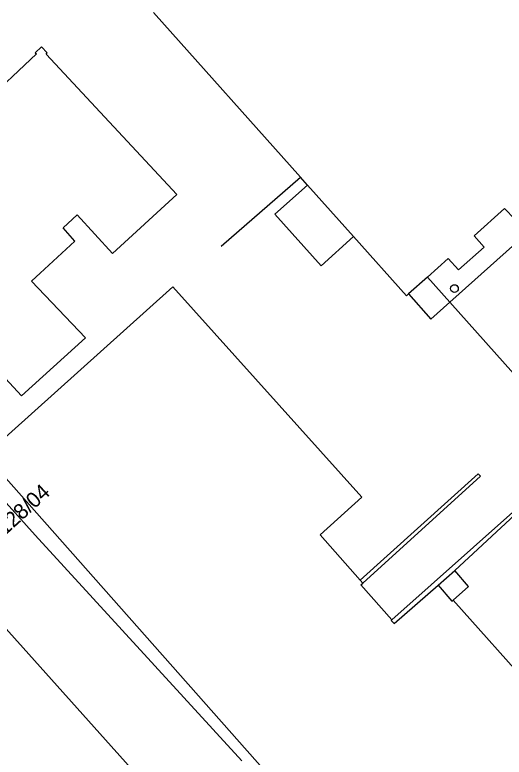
# Model space of a CAD drawing. Extents: x 132998 to 136004, y 396998 to 398512.
# Drawn here: x 134965.24 to 134997.24, y 397236.4 to 397284.94 of the extents above; entities that cross this region are included whole.
import ezdxf

# ---------------------------------------------------------------- set-up
doc = ezdxf.new("R2010")
doc.units = 0
for name, color, linetype in [('gg-afsc-hekwerk', 7, 'Continuous'), ('gg-afsc-muur', 7, 'Continuous'), ('gg-anno-huisnummerreeks BGT', 7, 'Continuous'), ('gg-bbg-gedigitaliseerde bebouwing', 7, 'Continuous'), ('gg-bbg-gedigitaliseerde bijgebouw', 7, 'Continuous'), ('gg-bbg-hoofdgebouw', 7, 'Continuous'), ('gg-bbg-onder overbouw', 7, 'Continuous'), ('gg-bbg-pand overbouw', 7, 'Continuous'), ('gg-bbg-pilaar onder overbouw', 7, 'Continuous'), ('gg-bbg-tussenscheiding', 7, 'Continuous'), ('gg-knt-verharding', 7, 'Continuous')]:
    doc.layers.add(name, color=color, linetype=linetype)

msp = doc.modelspace()

# ---------------------------------------------------------------- linework, layer by layer
at = {"layer": 'gg-afsc-hekwerk'}
for p, q in [((134978.73, 397269.807), (134983.923, 397274.324)), ((134993.676, 397266.144), (135000, 397271.801))]:
    msp.add_line(p, q, dxfattribs=at)
msp.add_lwpolyline([(134990.994, 397266.686), (134992.444, 397265.042), (134993.676, 397266.144)], dxfattribs=at)
at = {"layer": 'gg-afsc-muur'}
msp.add_line((134992.926, 397247.645), (134994.007, 397248.601), dxfattribs=at)
for points in [[(134988.008, 397247.778), (134995.689, 397254.775), (134995.53, 397254.925), (134987.827, 397247.984)], [(134994.007, 397248.601), (134997.93, 397252.252), (134997.797, 397252.429), (134989.895, 397245.386)]]:
    msp.add_lwpolyline(points, dxfattribs=at)
at = {"layer": 'gg-bbg-gedigitaliseerde bebouwing'}
msp.add_line((134965.677, 397260.037), (134951.537, 397275.147), dxfattribs=at)
at = {"layer": 'gg-bbg-gedigitaliseerde bijgebouw'}
for p, q in [((134962.533, 397255.406), (134966.568, 397250.906)), ((134966.568, 397250.906), (134980.091, 397236.171)), ((134973.505, 397234.947), (134964.079, 397245.436))]:
    msp.add_line(p, q, dxfattribs=at)
msp.add_lwpolyline([(134984.382, 397273.81), (134982.251, 397271.898), (134985.271, 397268.534), (134987.394, 397270.44)], dxfattribs=at)
at = {"layer": 'gg-bbg-hoofdgebouw'}
for p, q in [((134983.923, 397274.324), (134974.302, 397285.087)), ((134984.382, 397273.81), (134983.923, 397274.324)), ((134992.215, 397267.781), (134990.994, 397266.686)), ((134987.827, 397247.984), (134988.008, 397247.778)), ((134987.87, 397247.665), (134988.008, 397247.778)), ((134989.895, 397245.386), (134987.87, 397247.665))]:
    msp.add_line(p, q, dxfattribs=at)
for points in [[(134965.677, 397260.037), (134969.856, 397263.825), (134966.34, 397267.531), (134969.166, 397270.141), (134968.404, 397271.019), (134969.311, 397271.85), (134971.621, 397269.328), (134975.843, 397273.195), (134967.279, 397282.363), (134967.366, 397282.445), (134966.991, 397282.847), (134966.574, 397282.458), (134966.65, 397282.377), (134963.12, 397279.08)], [(134990.994, 397266.686), (134990.858, 397266.564), (134987.394, 397270.44)], [(134992.009, 397223.739), (134963.306, 397256.139), (134975.581, 397267.15), (134987.932, 397253.405), (134985.217, 397250.946), (134987.827, 397247.984)], [(134989.895, 397245.386), (134989.858, 397245.339), (134990.039, 397245.143), (134992.926, 397247.645)], [(134992.926, 397247.645), (134993.812, 397246.592), (134993.898, 397246.67)], [(135006.553, 397247.371), (135000, 397241.546), (134999.148, 397240.786), (134993.898, 397246.67)]]:
    msp.add_lwpolyline(points, dxfattribs=at)
at = {"layer": 'gg-bbg-onder overbouw'}
msp.add_lwpolyline([(135003.024, 397277.432), (134998.952, 397273.793), (134999.617, 397273.049), (134997.929, 397271.572), (134997.268, 397272.271), (134995.271, 397270.485), (134995.921, 397269.752), (134994.246, 397268.267), (134993.581, 397269.007), (134992.215, 397267.781)], dxfattribs=at)
at = {"layer": 'gg-bbg-pand overbouw'}
for p in [(134992.215, 397267.781), (135007.339, 397250.828)]:
    msp.add_line(p, (134993.676, 397266.144), dxfattribs=at)
at = {"layer": 'gg-bbg-pilaar onder overbouw'}
msp.add_lwpolyline([(134994.236, 397267.033), (134994.222, 397266.956), (134994.185, 397266.887), (134994.128, 397266.833), (134994.057, 397266.799), (134993.979, 397266.788), (134993.902, 397266.802), (134993.833, 397266.839), (134993.779, 397266.896), (134993.745, 397266.967), (134993.734, 397267.045), (134993.748, 397267.122), (134993.785, 397267.191), (134993.842, 397267.245), (134993.913, 397267.279), (134993.991, 397267.29), (134994.068, 397267.276), (134994.137, 397267.239), (134994.191, 397267.182), (134994.225, 397267.111), (134994.236, 397267.033)], dxfattribs=at)
at = {"layer": 'gg-bbg-tussenscheiding'}
msp.add_line((134987.394, 397270.44), (134984.382, 397273.81), dxfattribs=at)
at = {"layer": 'gg-knt-verharding'}
msp.add_lwpolyline([(134993.898, 397246.67), (134994.9, 397247.561), (134994.007, 397248.601)], dxfattribs=at)

# ---------------------------------------------------------------- texts
at = {"layer": 'gg-anno-huisnummerreeks BGT'}
msp.add_text('128/01-128/04', height=1, rotation=42.2, dxfattribs=at).set_placement((134961.235, 397247.817))

doc.saveas('drawing.dxf')
